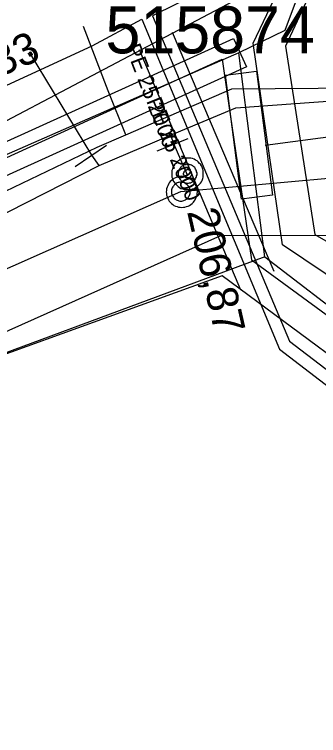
# Model space of a CAD drawing. Extents: x -746464 to -745690, y -1051581 to -1049993.
# Drawn here: x -746289.53 to -746279.81, y -1050912.12 to -1050889.08 of the extents above; entities that cross this region are included whole.
import ezdxf

# ---------------------------------------------------------------- set-up
doc = ezdxf.new("R2010")
doc.units = 0
for name, color, linetype in [('04_CETIN_sdelovaci_podzem', 7, 'Continuous'), ('45_Eltodo_chranicka', 7, 'Continuous'), ('45_Eltodo_popisy', 7, 'Continuous'), ('45_Eltodo_vedeni_NN_zemni', 7, 'Continuous'), ('48_Prazs_plynarenska_STL', 7, 'Continuous'), ('48_Prazs_plynarenska_STL_popisy', 7, 'Continuous'), ('51_PVaK_kanal_jednotna_overena poloha_rad', 7, 'Continuous'), ('51_PVaK_kanal_objekty', 7, 'Continuous'), ('51_PVaK_kanal_popisy', 7, 'Continuous'), ('51_PVaK_vodovod_chranicky_objekty', 7, 'Continuous'), ('51_PVaK_vodovod_overena poloha_pripojka', 7, 'Continuous'), ('51_PVaK_vodovod_overena poloha_rad', 7, 'Continuous'), ('55_PREdi_chranicky', 7, 'Continuous'), ('55_PREdi_NN', 7, 'Continuous'), ('55_PREdi_stavby_popisy', 7, 'Continuous')]:
    doc.layers.add(name, color=color, linetype=linetype)

msp = doc.modelspace()

# ---------------------------------------------------------------- linework, layer by layer
at = {"layer": '04_CETIN_sdelovaci_podzem'}
for points in [[(-746297.06, -1050896.3), (-746280.76, -1050887.71)], [(-746293.54, -1050900.88), (-746282.93, -1050896.14), (-746278.89, -1050896.13), (-746275.29, -1050899.88), (-746271.37, -1050923.87), (-746270.82, -1050929.61), (-746270.71, -1050934.81), (-746270.84, -1050937.01), (-746270.97, -1050940.48), (-746271.75, -1050956.45), (-746272.12, -1050968.21), (-746272.31, -1050969.35), (-746272.98, -1050970.63), (-746277.41, -1050975.71), (-746284.7, -1050981.93), (-746291.28, -1050985.97), (-746303.6, -1050992.83)]]:
    msp.add_lwpolyline(points, dxfattribs=at)
at = {"layer": '45_Eltodo_chranicka'}
for points in [[(-746281.229, -1050897.293), (-746284.472, -1050889.657)], [(-746282.29, -1050897.892), (-746285.53, -1050890.207)]]:
    msp.add_lwpolyline(points, dxfattribs=at)
at = {"layer": '45_Eltodo_vedeni_NN_zemni'}
for points in [[(-746278.957, -1050878.792), (-746278.902, -1050879.39), (-746278.616, -1050882.513), (-746280.683, -1050886.927), (-746285.118, -1050889.125), (-746280.733, -1050899.524), (-746276.221, -1050902.974), (-746275.975, -1050904.15)], [(-746287.042, -1050890.079), (-746285.454, -1050889.234), (-746281.061, -1050899.777), (-746276.582, -1050903.201), (-746276.394, -1050904.101), (-746275.975, -1050904.15)], [(-746305.839, -1050898.739), (-746287.042, -1050890.079)]]:
    msp.add_lwpolyline(points, dxfattribs=at)
at = {"layer": '48_Prazs_plynarenska_STL'}
for points in [[(-746286.53, -1050891.52), (-746287.319, -1050889.46)], [(-746327.22, -1050911.55), (-746303.85, -1050901.44), (-746298.25, -1050898.76), (-746294.08, -1050896.77), (-746286.88, -1050893.32), (-746285.964, -1050892.923), (-746282.58, -1050891.46), (-746278.44, -1050891.42), (-746276.78, -1050891.61)], [(-746285.964, -1050892.923), (-746286.53, -1050891.52)]]:
    msp.add_lwpolyline(points, dxfattribs=at)
at = {"layer": '51_PVaK_kanal_jednotna_overena poloha_rad'}
msp.add_line((-746284.21, -1050894.74), (-746272.1, -1050893.64), dxfattribs=at)
msp.add_lwpolyline([(-746317.27, -1050909.35), (-746314.485, -1050908.119), (-746293.631, -1050898.903), (-746290.613, -1050897.569), (-746284.21, -1050894.74)], dxfattribs=at)
at = {"layer": '51_PVaK_kanal_objekty'}
for points in [[(-746283.68, -1050894.75), (-746283.69, -1050894.7), (-746283.69, -1050894.65), (-746283.71, -1050894.6), (-746283.73, -1050894.55), (-746283.75, -1050894.5), (-746283.78, -1050894.46), (-746283.81, -1050894.42), (-746283.85, -1050894.38), (-746283.89, -1050894.35), (-746283.93, -1050894.32), (-746283.98, -1050894.3), (-746284.03, -1050894.28), (-746284.08, -1050894.26), (-746284.13, -1050894.26), (-746284.18, -1050894.25), (-746284.23, -1050894.26), (-746284.28, -1050894.26), (-746284.33, -1050894.28), (-746284.38, -1050894.3), (-746284.43, -1050894.32), (-746284.47, -1050894.35), (-746284.51, -1050894.38), (-746284.55, -1050894.42), (-746284.58, -1050894.46), (-746284.61, -1050894.5), (-746284.63, -1050894.55), (-746284.65, -1050894.6), (-746284.67, -1050894.65), (-746284.67, -1050894.7), (-746284.68, -1050894.75), (-746284.67, -1050894.8), (-746284.67, -1050894.85), (-746284.65, -1050894.9), (-746284.63, -1050894.95), (-746284.61, -1050895), (-746284.58, -1050895.04), (-746284.55, -1050895.08), (-746284.51, -1050895.12), (-746284.47, -1050895.15), (-746284.43, -1050895.18), (-746284.38, -1050895.2), (-746284.33, -1050895.22), (-746284.28, -1050895.24), (-746284.23, -1050895.24), (-746284.18, -1050895.25), (-746284.13, -1050895.24), (-746284.08, -1050895.24), (-746284.03, -1050895.22), (-746283.98, -1050895.2), (-746283.93, -1050895.18), (-746283.89, -1050895.15), (-746283.85, -1050895.12), (-746283.81, -1050895.08), (-746283.78, -1050895.04), (-746283.75, -1050895), (-746283.73, -1050894.95), (-746283.71, -1050894.9), (-746283.69, -1050894.85), (-746283.69, -1050894.8), (-746283.68, -1050894.75)], [(-746283.91, -1050894.74), (-746283.91, -1050894.71), (-746283.916, -1050894.68), (-746283.922, -1050894.65), (-746283.934, -1050894.62), (-746283.952, -1050894.59), (-746283.97, -1050894.566), (-746283.988, -1050894.542), (-746284.012, -1050894.518), (-746284.036, -1050894.5), (-746284.06, -1050894.482), (-746284.09, -1050894.464), (-746284.12, -1050894.452), (-746284.15, -1050894.446), (-746284.18, -1050894.44), (-746284.21, -1050894.44), (-746284.24, -1050894.44), (-746284.27, -1050894.446), (-746284.3, -1050894.452), (-746284.33, -1050894.464), (-746284.36, -1050894.482), (-746284.384, -1050894.5), (-746284.408, -1050894.518), (-746284.432, -1050894.542), (-746284.45, -1050894.566), (-746284.468, -1050894.59), (-746284.486, -1050894.62), (-746284.498, -1050894.65), (-746284.504, -1050894.68), (-746284.51, -1050894.71), (-746284.51, -1050894.74), (-746284.51, -1050894.77), (-746284.504, -1050894.8), (-746284.498, -1050894.83), (-746284.486, -1050894.86), (-746284.468, -1050894.89), (-746284.45, -1050894.914), (-746284.432, -1050894.938), (-746284.408, -1050894.962), (-746284.384, -1050894.98), (-746284.36, -1050894.998), (-746284.33, -1050895.016), (-746284.3, -1050895.028), (-746284.27, -1050895.034), (-746284.24, -1050895.04), (-746284.21, -1050895.04), (-746284.18, -1050895.04), (-746284.15, -1050895.034), (-746284.12, -1050895.028), (-746284.09, -1050895.016), (-746284.06, -1050894.998), (-746284.036, -1050894.98), (-746284.012, -1050894.962), (-746283.988, -1050894.938), (-746283.97, -1050894.914), (-746283.952, -1050894.89), (-746283.934, -1050894.86), (-746283.922, -1050894.83), (-746283.916, -1050894.8), (-746283.91, -1050894.77), (-746283.91, -1050894.74)]]:
    msp.add_lwpolyline(points, dxfattribs=at)
at = {"layer": '51_PVaK_vodovod_chranicky_objekty'}
for p, q in [((-746289.087, -1050890.324), (-746289.07, -1050890.314)), ((-746289.087, -1050890.324), (-746288.95, -1050890.357)), ((-746289.087, -1050890.324), (-746289.077, -1050890.341)), ((-746289.002, -1050890.272), (-746289.035, -1050890.41)), ((-746289.002, -1050890.272), (-746289.019, -1050890.283)), ((-746289.002, -1050890.272), (-746288.991, -1050890.289)), ((-746289.035, -1050890.41), (-746289.045, -1050890.392)), ((-746289.035, -1050890.41), (-746289.018, -1050890.399)), ((-746288.95, -1050890.357), (-746288.967, -1050890.368)), ((-746288.95, -1050890.357), (-746288.96, -1050890.34)), ((-746284.971, -1050893.432), (-746283.971, -1050893.039)), ((-746284.589, -1050892.989), (-746284.489, -1050892.889)), ((-746284.589, -1050892.889), (-746284.489, -1050892.989)), ((-746284.589, -1050892.889), (-746284.589, -1050892.909)), ((-746284.589, -1050892.889), (-746284.569, -1050892.889)), ((-746284.589, -1050892.989), (-746284.589, -1050892.969)), ((-746284.589, -1050892.989), (-746284.569, -1050892.989)), ((-746284.489, -1050892.889), (-746284.509, -1050892.889)), ((-746284.489, -1050892.989), (-746284.509, -1050892.989)), ((-746284.489, -1050892.889), (-746284.489, -1050892.909)), ((-746284.489, -1050892.989), (-746284.489, -1050892.969)), ((-746287.591, -1050893.935), (-746286.591, -1050893.259))]:
    msp.add_line(p, q, dxfattribs=at)
for points in [[(-746288.992, -1050890.384), (-746288.988, -1050890.381), (-746288.984, -1050890.377), (-746288.981, -1050890.374), (-746288.977, -1050890.37), (-746288.975, -1050890.365), (-746288.973, -1050890.36), (-746288.971, -1050890.355), (-746288.97, -1050890.35), (-746288.969, -1050890.345), (-746288.969, -1050890.34), (-746288.969, -1050890.334), (-746288.97, -1050890.329), (-746288.971, -1050890.324), (-746288.973, -1050890.319), (-746288.976, -1050890.315), (-746288.978, -1050890.311), (-746288.982, -1050890.307), (-746288.985, -1050890.303), (-746288.99, -1050890.3), (-746288.995, -1050890.297), (-746288.999, -1050890.295), (-746289.004, -1050890.293), (-746289.01, -1050890.292), (-746289.014, -1050890.292), (-746289.019, -1050890.291), (-746289.025, -1050890.291), (-746289.031, -1050890.292), (-746289.035, -1050890.294), (-746289.04, -1050890.296), (-746289.044, -1050890.298), (-746289.049, -1050890.301), (-746289.052, -1050890.304), (-746289.056, -1050890.308), (-746289.059, -1050890.312), (-746289.062, -1050890.317), (-746289.064, -1050890.322), (-746289.066, -1050890.326), (-746289.067, -1050890.332), (-746289.068, -1050890.337), (-746289.068, -1050890.342), (-746289.068, -1050890.348), (-746289.067, -1050890.353), (-746289.065, -1050890.358), (-746289.064, -1050890.363), (-746289.061, -1050890.367), (-746289.059, -1050890.371), (-746289.055, -1050890.375), (-746289.052, -1050890.379), (-746289.047, -1050890.382), (-746289.042, -1050890.385), (-746289.037, -1050890.386), (-746289.033, -1050890.388), (-746289.027, -1050890.39), (-746289.022, -1050890.39), (-746289.017, -1050890.391), (-746289.012, -1050890.391), (-746289.006, -1050890.39), (-746289.001, -1050890.388), (-746288.997, -1050890.386), (-746288.992, -1050890.384)], [(-746284.489, -1050892.939), (-746284.489, -1050892.934), (-746284.49, -1050892.929), (-746284.491, -1050892.924), (-746284.493, -1050892.919), (-746284.496, -1050892.914), (-746284.499, -1050892.91), (-746284.502, -1050892.906), (-746284.506, -1050892.902), (-746284.51, -1050892.899), (-746284.514, -1050892.896), (-746284.519, -1050892.893), (-746284.524, -1050892.891), (-746284.529, -1050892.89), (-746284.534, -1050892.889), (-746284.539, -1050892.889), (-746284.544, -1050892.889), (-746284.549, -1050892.89), (-746284.554, -1050892.891), (-746284.559, -1050892.893), (-746284.564, -1050892.896), (-746284.568, -1050892.899), (-746284.572, -1050892.902), (-746284.576, -1050892.906), (-746284.579, -1050892.91), (-746284.582, -1050892.914), (-746284.585, -1050892.919), (-746284.587, -1050892.924), (-746284.588, -1050892.929), (-746284.589, -1050892.934), (-746284.589, -1050892.939), (-746284.589, -1050892.944), (-746284.588, -1050892.949), (-746284.587, -1050892.954), (-746284.585, -1050892.959), (-746284.582, -1050892.964), (-746284.579, -1050892.968), (-746284.576, -1050892.972), (-746284.572, -1050892.976), (-746284.568, -1050892.979), (-746284.564, -1050892.982), (-746284.559, -1050892.985), (-746284.554, -1050892.987), (-746284.549, -1050892.988), (-746284.544, -1050892.989), (-746284.539, -1050892.989), (-746284.534, -1050892.989), (-746284.529, -1050892.988), (-746284.524, -1050892.987), (-746284.519, -1050892.985), (-746284.514, -1050892.982), (-746284.51, -1050892.979), (-746284.506, -1050892.976), (-746284.502, -1050892.972), (-746284.499, -1050892.968), (-746284.496, -1050892.964), (-746284.493, -1050892.959), (-746284.491, -1050892.954), (-746284.49, -1050892.949), (-746284.489, -1050892.944), (-746284.489, -1050892.939)], [(-746283.495, -1050894.17), (-746283.495, -1050894.125), (-746283.495, -1050894.064), (-746283.51, -1050894.019), (-746283.525, -1050893.958), (-746283.555, -1050893.913), (-746283.586, -1050893.867), (-746283.616, -1050893.837), (-746283.661, -1050893.791), (-746283.692, -1050893.761), (-746283.737, -1050893.731), (-746283.783, -1050893.7), (-746283.843, -1050893.685), (-746283.889, -1050893.67), (-746283.949, -1050893.67), (-746283.995, -1050893.67), (-746284.055, -1050893.67), (-746284.101, -1050893.67), (-746284.146, -1050893.685), (-746284.207, -1050893.7), (-746284.252, -1050893.731), (-746284.298, -1050893.761), (-746284.328, -1050893.791), (-746284.374, -1050893.837), (-746284.404, -1050893.867), (-746284.434, -1050893.913), (-746284.464, -1050893.958), (-746284.48, -1050894.019), (-746284.495, -1050894.064), (-746284.495, -1050894.125), (-746284.495, -1050894.17), (-746284.495, -1050894.231), (-746284.495, -1050894.276), (-746284.48, -1050894.322), (-746284.464, -1050894.382), (-746284.434, -1050894.428), (-746284.404, -1050894.473), (-746284.374, -1050894.503), (-746284.328, -1050894.549), (-746284.298, -1050894.579), (-746284.252, -1050894.609), (-746284.207, -1050894.64), (-746284.146, -1050894.655), (-746284.101, -1050894.67), (-746284.055, -1050894.67), (-746283.995, -1050894.67), (-746283.949, -1050894.67), (-746283.889, -1050894.67), (-746283.843, -1050894.655), (-746283.783, -1050894.64), (-746283.737, -1050894.609), (-746283.692, -1050894.579), (-746283.661, -1050894.549), (-746283.616, -1050894.503), (-746283.586, -1050894.473), (-746283.555, -1050894.428), (-746283.525, -1050894.382), (-746283.51, -1050894.322), (-746283.495, -1050894.276), (-746283.495, -1050894.231), (-746283.495, -1050894.17)], [(-746283.692, -1050894.17), (-746283.692, -1050894.14), (-746283.707, -1050894.109), (-746283.707, -1050894.079), (-746283.722, -1050894.049), (-746283.737, -1050894.019), (-746283.752, -1050893.988), (-746283.767, -1050893.973), (-746283.798, -1050893.943), (-746283.813, -1050893.928), (-746283.843, -1050893.913), (-746283.874, -1050893.897), (-746283.904, -1050893.882), (-746283.934, -1050893.882), (-746283.964, -1050893.867), (-746283.995, -1050893.867), (-746284.025, -1050893.867), (-746284.055, -1050893.882), (-746284.086, -1050893.882), (-746284.116, -1050893.897), (-746284.146, -1050893.913), (-746284.177, -1050893.928), (-746284.192, -1050893.943), (-746284.222, -1050893.973), (-746284.237, -1050893.988), (-746284.252, -1050894.019), (-746284.267, -1050894.049), (-746284.283, -1050894.079), (-746284.283, -1050894.109), (-746284.298, -1050894.14), (-746284.298, -1050894.17), (-746284.298, -1050894.2), (-746284.283, -1050894.231), (-746284.283, -1050894.261), (-746284.267, -1050894.291), (-746284.252, -1050894.322), (-746284.237, -1050894.352), (-746284.222, -1050894.367), (-746284.192, -1050894.397), (-746284.177, -1050894.413), (-746284.146, -1050894.428), (-746284.116, -1050894.443), (-746284.086, -1050894.458), (-746284.055, -1050894.458), (-746284.025, -1050894.473), (-746283.995, -1050894.473), (-746283.964, -1050894.473), (-746283.934, -1050894.458), (-746283.904, -1050894.458), (-746283.874, -1050894.443), (-746283.843, -1050894.428), (-746283.813, -1050894.413), (-746283.798, -1050894.397), (-746283.767, -1050894.367), (-746283.752, -1050894.352), (-746283.737, -1050894.322), (-746283.722, -1050894.291), (-746283.707, -1050894.261), (-746283.707, -1050894.231), (-746283.692, -1050894.2), (-746283.692, -1050894.17)], [(-746283.858, -1050894.17), (-746283.858, -1050894.155), (-746283.874, -1050894.14), (-746283.874, -1050894.125), (-746283.874, -1050894.109), (-746283.889, -1050894.109), (-746283.889, -1050894.094), (-746283.904, -1050894.079), (-746283.919, -1050894.064), (-746283.934, -1050894.064), (-746283.934, -1050894.049), (-746283.949, -1050894.049), (-746283.964, -1050894.049), (-746283.98, -1050894.034), (-746283.995, -1050894.034), (-746284.01, -1050894.034), (-746284.025, -1050894.049), (-746284.04, -1050894.049), (-746284.055, -1050894.049), (-746284.055, -1050894.064), (-746284.071, -1050894.064), (-746284.086, -1050894.079), (-746284.101, -1050894.094), (-746284.116, -1050894.109), (-746284.116, -1050894.125), (-746284.116, -1050894.14), (-746284.131, -1050894.155), (-746284.131, -1050894.17), (-746284.131, -1050894.185), (-746284.116, -1050894.2), (-746284.116, -1050894.216), (-746284.116, -1050894.231), (-746284.101, -1050894.246), (-746284.086, -1050894.261), (-746284.071, -1050894.276), (-746284.055, -1050894.291), (-746284.04, -1050894.291), (-746284.025, -1050894.291), (-746284.01, -1050894.306), (-746283.995, -1050894.306), (-746283.98, -1050894.306), (-746283.964, -1050894.291), (-746283.949, -1050894.291), (-746283.934, -1050894.291), (-746283.919, -1050894.276), (-746283.904, -1050894.261), (-746283.889, -1050894.246), (-746283.889, -1050894.231), (-746283.874, -1050894.231), (-746283.874, -1050894.216), (-746283.874, -1050894.2), (-746283.858, -1050894.185), (-746283.858, -1050894.17)]]:
    msp.add_lwpolyline(points, dxfattribs=at)
at = {"layer": '51_PVaK_vodovod_overena poloha_pripojka'}
for p, q in [((-746287.05, -1050893.57), (-746289.02, -1050890.34)), ((-746286.82, -1050893.91), (-746287.05, -1050893.57))]:
    msp.add_line(p, q, dxfattribs=at)
at = {"layer": '51_PVaK_vodovod_overena poloha_rad'}
for p, q in [((-746284.54, -1050892.94), (-746284.43, -1050893.22)), ((-746284.43, -1050893.22), (-746284.01, -1050894.2))]:
    msp.add_line(p, q, dxfattribs=at)
for points in [[(-746284.54, -1050892.94), (-746282.45, -1050892.06), (-746274.98, -1050891.52), (-746274.12, -1050894.74), (-746272.81, -1050900.64), (-746270.83, -1050911.43), (-746269.47, -1050919.39), (-746268.42, -1050927.25), (-746268.31, -1050945.14), (-746269.35, -1050954.19), (-746269.67, -1050966.06), (-746270.92, -1050971.92), (-746272.36, -1050974.54), (-746272.92, -1050976)], [(-746327.26, -1050912.03), (-746313.24, -1050906.33), (-746301.26, -1050900.81), (-746293.76, -1050897.43), (-746286.82, -1050893.91), (-746284.54, -1050892.94)]]:
    msp.add_lwpolyline(points, dxfattribs=at)
at = {"layer": '55_PREdi_chranicky'}
for points in [[(-746325.304, -1050910.341), (-746325.719, -1050909.432), (-746282.524, -1050889.845), (-746282.109, -1050890.754), (-746325.304, -1050910.341)], [(-746282.788, -1050891.016), (-746281.797, -1050890.886), (-746281.276, -1050894.852), (-746282.267, -1050894.982), (-746282.788, -1050891.016)]]:
    msp.add_lwpolyline(points, close=True, dxfattribs=at)
at = {"layer": '55_PREdi_NN'}
for points in [[(-746290.676, -1050806.684), (-746287.88, -1050808.51), (-746283.935, -1050838.417), (-746283.467, -1050842.384), (-746284.837, -1050842.564), (-746281.964, -1050856.565), (-746279.901, -1050871.291), (-746278.574, -1050880.759), (-746278.285, -1050882.645), (-746280.886, -1050889.589), (-746282.361, -1050890.307)], [(-746279.169, -1050871.142), (-746277.57, -1050883.025), (-746280.866, -1050890.088), (-746279.924, -1050896.114), (-746273.849, -1050899.599), (-746267.956, -1050925.842), (-746268.166, -1050933.051)], [(-746317.039, -1051026.572), (-746318.823, -1051026.486), (-746327.536, -1051014.504), (-746311.76, -1051000.614), (-746293.31, -1050989.459), (-746270.27, -1050970.787), (-746268.96, -1050925.936), (-746274.791, -1050900.587), (-746280.96, -1050896.444), (-746281.902, -1050889.994), (-746278.512, -1050882.884), (-746280.08, -1050871.671), (-746281.012, -1050871.801)], [(-746282.361, -1050890.307), (-746292.65, -1050894.812)], [(-746281.522, -1050896.823), (-746282.361, -1050890.307)], [(-746293.209, -1050895.217), (-746282.891, -1050890.511), (-746282.685, -1050891.909)], [(-746282.685, -1050891.909), (-746281.949, -1050896.915), (-746275.592, -1050901.576), (-746269.964, -1050926.03), (-746271.259, -1050970.363), (-746293.852, -1050988.609), (-746312.231, -1050999.532), (-746328.24, -1051013.684), (-746340.582, -1051017.778)], [(-746281.522, -1050896.823), (-746294.264, -1050901.541), (-746307.86, -1050907.112), (-746321.377, -1050913.022), (-746323.084, -1050914.677), (-746324.688, -1050915.408), (-746334.232, -1050919.757), (-746338.437, -1050920.008), (-746342.875, -1050921.877)], [(-746281.522, -1050896.823), (-746275.585, -1050901.38), (-746271.721, -1050922.906), (-746271.42, -1050926.91)], [(-746272.675, -1050926.661), (-746271.04, -1050926.567), (-746270.968, -1050926.124), (-746276.534, -1050902.141), (-746282.891, -1050897.433), (-746294.264, -1050901.541), (-746298.855, -1050903.485), (-746297.971, -1050905.573)]]:
    msp.add_lwpolyline(points, dxfattribs=at)
at = {"layer": '55_PREdi_stavby_popisy'}
msp.add_lwpolyline([(-746281.52, -1050893.257), (-746276.374, -1050892.569), (-746267.387, -1050891.428)], dxfattribs=at)

# ---------------------------------------------------------------- texts
at = {"layer": '45_Eltodo_popisy'}
msp.add_text('515874', height=1.5, dxfattribs=at).set_placement((-746286.62, -1050890.321))
at = {"layer": '48_Prazs_plynarenska_STL_popisy'}
for rotation, p in [(290.9573, (-746285.993, -1050890.127)), (291.9702, (-746285.321, -1050891.844))]:
    msp.add_text('PE 25 2000', height=0.5, rotation=rotation, dxfattribs=at).set_placement(p)
at = {"layer": '51_PVaK_kanal_popisy'}
for s, rotation, p in [('208,33', 23.0431, (-746292.405, -1050892.105)), ('206,87', 282.781, (-746284.015, -1050895.373))]:
    msp.add_text(s, height=1, rotation=rotation, dxfattribs=at).set_placement(p)

doc.saveas('drawing.dxf')
